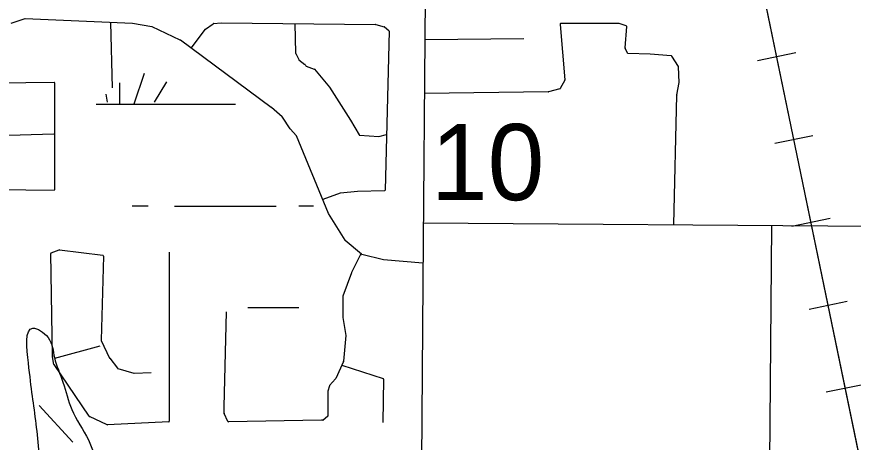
# Model space of a CAD drawing. Extents: x 408847 to 817539, y 923858 to 1151780.
# Drawn here: x 494829 to 499771, y 1068741 to 1071255 of the extents above; entities that cross this region are included whole.
import ezdxf

# ---------------------------------------------------------------- set-up
doc = ezdxf.new("R2010")
doc.units = 0
for name, color, linetype in [('Lakes and Ponds', 7, 'Continuous'), ('Level 43', 7, 'Continuous'), ('Local Roads Improved', 7, 'Continuous'), ('Local Roads Paved', 7, 'Continuous'), ('Railroads', 7, 'Continuous'), ('Swamps', 7, 'Continuous')]:
    doc.layers.add(name, color=color, linetype=linetype)

msp = doc.modelspace()

# ---------------------------------------------------------------- linework, layer by layer
at = {"layer": 'Lakes and Ponds'}
msp.add_spline([(494962, 1068677.4), (495042.1, 1068535.4), (495096.1, 1068473.4), (495168.1, 1068351.4), (495226.1, 1068241.4), (495278.1, 1068145.3), (495354.1, 1068041.3), (495416.1, 1067927.3), (495508.2, 1067831.3), (495636.2, 1067801.3), (495742.2, 1067819.3), (495798.2, 1067945.3), (495795.9, 1068051.3), (495738.2, 1068151.3), (495790.2, 1068249.4), (495790.2, 1068313.4), (495634.2, 1068295.4), (495494.1, 1068303.4), (495372.1, 1068415.4), (495308.1, 1068595.4), (495252.1, 1068755.5), (495154.1, 1068935.5), (495102.1, 1069095.5), (495052.1, 1069241.6), (495014.1, 1069359.6), (494924, 1069415.6), (494898, 1069209.6), (494922, 1069013.5), (494944, 1068849.5), (494962, 1068677.4)], degree=3, dxfattribs=at)
at = {"layer": 'Local Roads Improved'}
msp.add_line((497230.5, 1070037.5), (501232.3, 1070008.6), dxfattribs=at)
at = {"layer": 'Local Roads Paved'}
for p, q in [((497250.7, 1072466.3), (497227.5, 1069684)), ((494876.8, 1071241.9), (494794.3, 1071214.3)), ((495512.3, 1071214.3), (494878.3, 1071242.1)), ((495383, 1071220), (495392, 1070834)), ((495627.9, 1071195.8), (495512.8, 1071214.2)), ((495944.1, 1071182.2), (495989.1, 1071213.7)), ((495991, 1071214.4), (496036.1, 1071218.9)), ((496036.5, 1071218.9), (496948.9, 1071209.6)), ((496472.6, 1071214.5), (496476.6, 1071038.9)), ((498385.7, 1071214.3), (498043, 1071214.3)), ((498429.6, 1071201.3), (498386.9, 1071214.1)), ((495794.9, 1071117.1), (495628.9, 1071195.5)), ((495860.1, 1071068.8), (495943.2, 1071181.3)), ((496949.9, 1071209.5), (496999.6, 1071196)), ((497001.1, 1071195.2), (497026.8, 1071173.8)), ((497028.2, 1071170.6), (497005.2, 1070230.3)), ((498039.1, 1071209.9), (498066.4, 1070881.6)), ((498423.5, 1071071.5), (498432.5, 1071197.2)), ((496332.9, 1070718.2), (495795.6, 1071116.7)), ((497239.5, 1071121.3), (497825.5, 1071126.2)), ((498436.3, 1071040.4), (498423.8, 1071069.6)), ((496477.1, 1071037.3), (496494.8, 1071001.8)), ((498571.7, 1071033.4), (498439.9, 1071038)), ((498694.9, 1071024.3), (498571.8, 1071033.4)), ((498738, 1070960.1), (498698, 1071022.5)), ((496496, 1071000.4), (496531.5, 1070973.7)), ((496532.7, 1070972.3), (496536.2, 1070965.3)), ((496538.4, 1070963.3), (496586.9, 1070945.7)), ((496588.6, 1070944.5), (496675.8, 1070838.8)), ((498743.2, 1070866.9), (498738.7, 1070958.2)), ((498065.9, 1070879.3), (498039.5, 1070830.9)), ((495049.6, 1070866.4), (494590.1, 1070861.8)), ((495053.7, 1070235.2), (495053.7, 1070862.4)), ((496676.1, 1070838.4), (496801.1, 1070644)), ((498037, 1070828.9), (497969.7, 1070811)), ((498729.4, 1070792.6), (498743.2, 1070866)), ((497968.7, 1070810.8), (497236.9, 1070800.9)), ((498710.7, 1070026.8), (498729.3, 1070792)), ((496397.4, 1070662.8), (496333.1, 1070718)), ((496444.1, 1070593.1), (496398.2, 1070662)), ((496801.2, 1070643.8), (496851.1, 1070557.6)), ((496480.8, 1070551.6), (496444.4, 1070592.7)), ((495049, 1070560.4), (494696.8, 1070551.1)), ((496671.2, 1070092.3), (496481.5, 1070550.5)), ((496854.2, 1070555.6), (496967.3, 1070546.6)), ((496968.7, 1070546.7), (497013.2, 1070559.4)), ((494562.3, 1070235.8), (495049.6, 1070231.2)), ((497001.3, 1070226.4), (496843, 1070221.9)), ((496740.4, 1070212.4), (496636.5, 1070176.1)), ((496842.7, 1070221.9), (496741.4, 1070212.7)), ((496768.3, 1069934.9), (496671.5, 1070091.8)), ((499288.3, 1070022.6), (499273.7, 1068271.7)), ((496865.3, 1069851.5), (496769.1, 1069934)), ((495039.8, 1069247.2), (495030.5, 1069856.1)), ((495033.2, 1069859.9), (495080.6, 1069877.2)), ((495082.4, 1069877.4), (495337.4, 1069845.5)), ((495340.9, 1069841.4), (495327.2, 1069345.2)), ((495730.4, 1069863.6), (495730.4, 1068865.7)), ((496861.4, 1069854.3), (496805.9, 1069743.2)), ((496995.5, 1069818.5), (496866.9, 1069850.7)), ((497228.5, 1069799), (496996.1, 1069818.4)), ((496805.7, 1069742.8), (496755, 1069604.6)), ((497227.5, 1069684), (497211.3, 1067392.4)), ((496754.8, 1069603.2), (496754.8, 1069479)), ((496054.9, 1068950.1), (496068.8, 1069511.1)), ((496754.8, 1069478.3), (496773.2, 1069372.5)), ((495327.6, 1069343.3), (495377.9, 1069237.9)), ((496773.3, 1069371.5), (496759.5, 1069219.7)), ((495053.7, 1069237.5), (495322.5, 1069311.7)), ((495048.9, 1069201.2), (495039.8, 1069246.5)), ((495378.4, 1069237.2), (495423.7, 1069178.3)), ((495257, 1068895.3), (495049.5, 1069199.8)), ((496759.1, 1069218.4), (496713.3, 1069117.5)), ((496750.1, 1069195.8), (496993, 1069117.9)), ((495425.7, 1069176.9), (495521.2, 1069149.6)), ((495522.5, 1069149.5), (495623.8, 1069154.1)), ((496712.6, 1069116.5), (496676.6, 1069075.9)), ((496995.7, 1069114), (496991.2, 1068857.3)), ((496666.7, 1069042.2), (496666.7, 1068896.3)), ((496675.7, 1069074.4), (496666.8, 1069043.3)), ((494961, 1068959.3), (495160.2, 1068741.4)), ((496054.9, 1068913.8), (496054.9, 1068950)), ((495363.3, 1068843.8), (495258.6, 1068893.9)), ((496076.9, 1068864.3), (496055.2, 1068912.1)), ((496665.3, 1068893.2), (496640, 1068872.1)), ((495726.6, 1068861.7), (495365.2, 1068843.4)), ((496629.6, 1068871.2), (496080.7, 1068862)), ((496637.4, 1068871.2), (496629.6, 1068871.2))]:
    msp.add_line(p, q, dxfattribs=at)
for centre, start, end in [((494878.1, 1071238.1), 87.4911, 108.443), ((495512.1, 1071210.3), 80.9056, 87.4911), ((495991.4, 1071210.4), 95.7132, 125.0046), ((496036.5, 1071214.9), 89.4181, 95.7132), ((498043, 1071210.3), 90, 184.7614), ((498385.7, 1071210.3), 73.2934, 90), ((495627.2, 1071191.9), 64.712, 80.9056), ((495946.4, 1071178.9), 125.0046, 143.5435), ((496948.9, 1071205.6), 74.7381, 89.4181), ((496998.5, 1071192.1), 50.1813, 74.7381), ((497024.2, 1071170.7), 358.5966, 50.1813), ((498428.5, 1071197.4), 355.9163, 73.2934), ((495793.2, 1071113.4), 53.4348, 64.712), ((498427.5, 1071071.2), 175.9163, 203.1889), ((496480.6, 1071039), 181.3205, 206.5544), ((498440, 1071042), 203.1889, 268.0241), ((498571.5, 1071029.4), 85.7616, 88.0241), ((498694.6, 1071020.3), 32.7231, 85.7616), ((496498.4, 1071003.6), 206.5544, 233.1173), ((496529.1, 1070970.5), 26.5544, 53.1173), ((496539.8, 1070967.1), 206.5544, 250.0083), ((496585.5, 1070941.9), 39.5466, 70.0083), ((498734.7, 1070958), 2.8611, 32.7231), ((498062.4, 1070881.2), 331.4008, 4.7614), ((495049.7, 1070862.4), 0, 90.5732), ((496672.7, 1070836.3), 32.7231, 39.5466), ((498036, 1070832.8), 284.9381, 331.4008), ((498739.2, 1070866.7), 349.3852, 2.8611), ((497968.6, 1070814.8), 270.7798, 284.9381), ((498733.3, 1070791.9), 169.3852, 178.6035), ((496330.5, 1070715), 49.3855, 53.4348), ((496394.8, 1070659.8), 33.6777, 49.3855), ((496797.7, 1070641.8), 30.057, 32.7231), ((496447.4, 1070595.3), 213.6777, 221.6203), ((496477.9, 1070549), 22.487, 41.6203), ((496854.5, 1070559.6), 210.057, 265.424), ((496967.6, 1070550.5), 265.424, 285.9524), ((495049.7, 1070235.2), 269.4592, 0), ((497001.2, 1070230.4), 271.6373, 358.5966), ((496741.7, 1070208.7), 95.1968, 109.2984), ((496843.1, 1070217.9), 91.6373, 95.1968), ((496674.9, 1070093.9), 202.487, 211.6895), ((496771.7, 1069937), 211.6895, 229.3855), ((495034.5, 1069856.2), 109.9917, 180.8676), ((495081.9, 1069873.4), 82.8717, 109.9917), ((495336.9, 1069841.5), 358.4096, 82.8717), ((496867.9, 1069854.6), 229.3855, 255.9575), ((496996.4, 1069822.4), 255.9575, 265.2341), ((496809.4, 1069741.4), 153.4456, 159.8723), ((496758.8, 1069603.2), 159.8723, 180), ((496758.8, 1069479), 180, 189.8613), ((495331.2, 1069345.1), 178.4096, 205.5496), ((496769.3, 1069371.9), 354.808, 9.8613), ((495043.8, 1069247.2), 180.8676, 191.3048), ((495381.6, 1069239.6), 205.5496, 217.5557), ((495052.8, 1069202), 191.3048, 214.2745), ((496755.5, 1069220), 335.5661, 354.808), ((495426.8, 1069180.7), 217.5557, 254.0476), ((495522.3, 1069153.5), 254.0476, 272.6038), ((496709.7, 1069119.2), 318.3797, 335.5661), ((496991.7, 1069114.1), 358.9774, 72.2083), ((496670.7, 1069042.2), 164.0617, 180), ((496679.6, 1069073.3), 138.3797, 164.0617), ((496058.9, 1068950), 178.5804, 180), ((495260.3, 1068897.5), 214.2745, 244.4296), ((496058.9, 1068913.8), 180, 204.4339), ((496662.7, 1068896.3), 309.8187, 0), ((495365, 1068847.4), 244.4296, 272.8999), ((495726.4, 1068865.7), 272.8999, 0), ((496080.6, 1068866), 204.4339, 270.9633), ((496629.6, 1068867.2), 90, 90.9633), ((496637.4, 1068875.2), 270, 309.8187), ((495157.3, 1068738.7), 39.7924, 42.4419)]:
    msp.add_arc(centre, 4, start, end, dxfattribs=at)
at = {"layer": 'Railroads'}
for p, q in [((501512.6, 1060426.3), (495655.5, 1088705.6)), ((499205.7, 1070997.1), (499431, 1071043.8)), ((499307.1, 1070507.5), (499532.4, 1070554.2)), ((499408.6, 1070017.9), (499633.8, 1070064.6)), ((499510, 1069528.3), (499735.2, 1069575)), ((499611.4, 1069038.7), (499836.6, 1069085.4))]:
    msp.add_line(p, q, dxfattribs=at)
msp.add_lwpolyline([(510079.2, 1019797.2), (501500.3, 1060485.3), (501512.6, 1060426.3), (495655.5, 1088705.6), (495655.5, 1088705.6), (495297.5, 1089286.4), (494680.1, 1089502.7), (494680.1, 1089502.7), (486588.8, 1089533.8), (486588.8, 1089533.8), (485948.3, 1089769.1), (485607.8, 1090360.4), (485592.6, 1090534.9), (485592.6, 1090534.9), (485598.8, 1095821.6), (485577.9, 1096140.9), (484280, 1105896.4), (484264.6, 1106103.9), (484317, 1113718.1)], dxfattribs=at)
at = {"layer": 'Swamps'}
for p, q in [((495713.8, 1070871), (495641.3, 1070750.2)), ((495761.5, 1070135.5), (496361.5, 1070135.5))]:
    msp.add_line(p, q, dxfattribs=at)
for points in [[(495580.9, 1070919.3), (495520.5, 1070738.1)], [(495435.9, 1070864.9), (495435.9, 1070738.1)], [(495354.4, 1070797.5), (495363.4, 1070750.2)], [(495298, 1070738.1), (495764.6, 1070738.1)], [(495764.6, 1070738.1), (496120.4, 1070738.1)], [(495510.1, 1070138.1), (495605.6, 1070138.1)], [(496496.4, 1070138.1), (496582.4, 1070138.1)], [(496194.4, 1069538.1), (496495.5, 1069538.1)]]:
    msp.add_lwpolyline(points, dxfattribs=at)

# ---------------------------------------------------------------- texts
at = {"layer": 'Level 43'}
msp.add_text('10', height=450, rotation=360, dxfattribs=at).set_placement((497276.3, 1070171.4))

doc.saveas('drawing.dxf')
